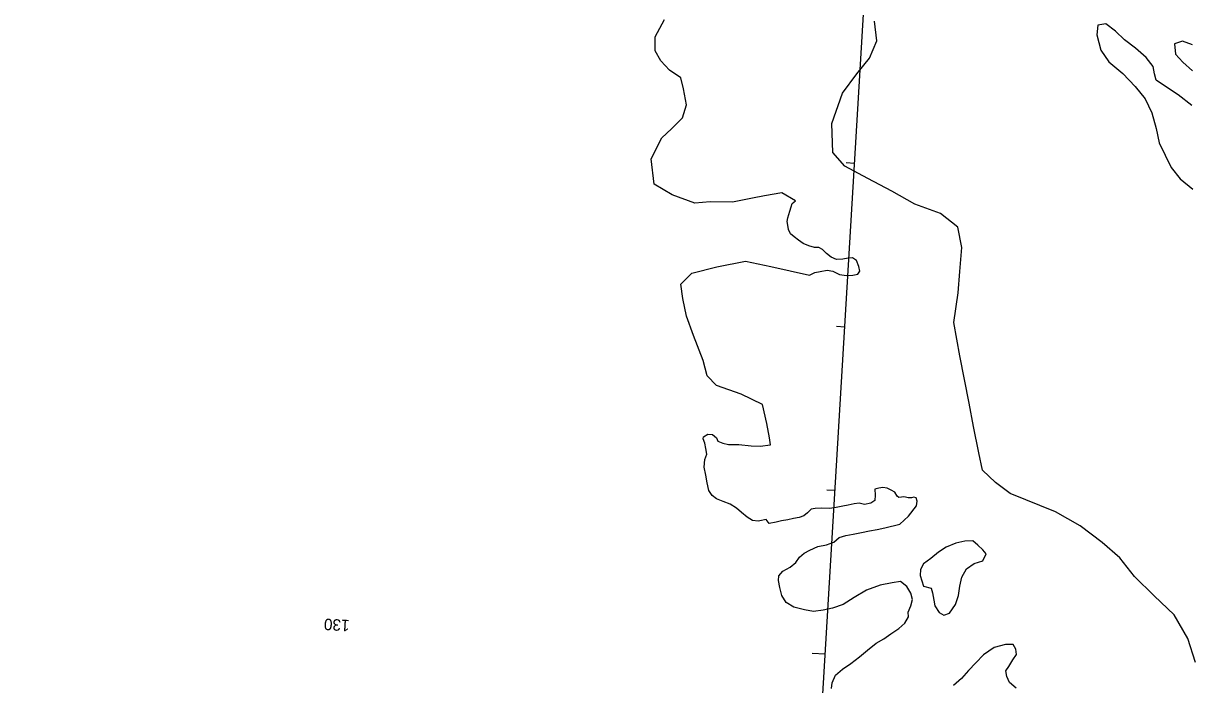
# Model space of a CAD drawing. Extents: x 3040896 to 3051146, y 687568 to 732976.
# Drawn here: x 3047629 to 3048342, y 701140 to 701544 of the extents above; entities that cross this region are included whole.
import ezdxf

# ---------------------------------------------------------------- set-up
doc = ezdxf.new("R2010")
doc.units = 0
for name, color, linetype in [('Default', 7, 'Continuous'), ('Exist Hydro Stream or Body of Water', 7, 'Continuous'), ('Exist Vegetation Hedge Row', 7, 'Continuous'), ('Prop Horizontal Alignment', 7, 'Continuous'), ('Prop Horizontal Alignment Tick Label', 7, 'Continuous'), ('Prop Horizontal Alignment Tick Large', 7, 'Continuous'), ('Prop Horizontal Alignment Tick Small', 7, 'Continuous')]:
    doc.layers.add(name, color=color, linetype=linetype)

msp = doc.modelspace()

# ---------------------------------------------------------------- linework, layer by layer
at = {"layer": 'Default'}
msp.add_line((3047629.08, 692967.36), (3048162.11, 701885.71), dxfattribs=at)
at = {"layer": 'Exist Hydro Stream or Body of Water'}
for points in [[(3048100.56, 701435.22), (3048092.21, 701440.04), (3048081.65, 701438.22), (3048074.24, 701436.79), (3048062.14, 701434.45), (3048048.52, 701434.6), (3048038.96, 701433.84), (3048025.14, 701438.98), (3048014.23, 701445.49), (3048012.39, 701460.95), (3048018.92, 701473.73), (3048024.73, 701479.22), (3048031.51, 701485.93), (3048034.01, 701493.89), (3048032.12, 701503.67), (3048030.5, 701510.34), (3048023.66, 701514.97), (3048018.27, 701520.58), (3048014.94, 701526.76), (3048014.92, 701535.37), (3048020.58, 701545.85)], [(3048109.13, 701389.87), (3048112.41, 701391.55), (3048115.6, 701392.19), (3048119.76, 701393), (3048123.27, 701392.25), (3048127.3, 701390.33), (3048131.71, 701389.67), (3048135.63, 701389.96), (3048138.59, 701390.52), (3048139.8, 701392.24), (3048139.24, 701395.11), (3048137.79, 701398.77), (3048135.4, 701400.36), (3048132.73, 701400.32), (3048129.37, 701399.69), (3048125.59, 701399.38), (3048122.34, 701400.92), (3048119.45, 701403.02), (3048117.11, 701405.53), (3048114.76, 701406.79), (3048112.12, 701406.81), (3048108.7, 701407.71), (3048105.27, 701409.3), (3048102.27, 701411.16), (3048099.62, 701413.25), (3048097.38, 701415.09), (3048096.35, 701417.76), (3048095.86, 701420.31), (3048095.42, 701422.58), (3048095.83, 701424.77), (3048096.41, 701426.91), (3048097.11, 701428.95), (3048097.83, 701431.56), (3048098.59, 701433.61), (3048100.56, 701435.22)], [(3048085.26, 701286.37), (3048084.65, 701290.67), (3048082.96, 701299.4), (3048080.39, 701311.02), (3048067.29, 701317.27), (3048052.2, 701322.48), (3048046.63, 701328.45), (3048044.23, 701337.75), (3048038.18, 701353), (3048033.87, 701364.83), (3048031.77, 701375.71), (3048030.41, 701384.45), (3048037.19, 701391.11), (3048052.59, 701395.01), (3048069.95, 701398.37), (3048085.41, 701395.14), (3048109.13, 701389.87)], [(3048044.08, 701290.05), (3048044.42, 701291.32), (3048047.09, 701292.85), (3048049.87, 701292.74), (3048052.22, 701290.6), (3048053.06, 701288.57), (3048056.1, 701287.37), (3048059.56, 701286.56), (3048065.9, 701286.49), (3048073.55, 701285.79), (3048079.04, 701285.45), (3048085.26, 701286.37)], [(3048079.7, 701240.22), (3048077.76, 701239.77), (3048074.35, 701240.23), (3048070.96, 701242.26), (3048067.52, 701245.03), (3048064.51, 701247.76), (3048060.61, 701250.08), (3048056.27, 701251.84), (3048052.28, 701253.32), (3048049.56, 701255.37), (3048047.61, 701258.52), (3048046.62, 701263.08), (3048045.72, 701267.76), (3048044.83, 701272.74), (3048045.18, 701277.46), (3048046.4, 701280.64), (3048045.76, 701284.19), (3048045.14, 701287.37), (3048044.08, 701290.05)], [(3048174.77, 701251.97), (3048174.26, 701254.04), (3048172.84, 701254.35), (3048171.42, 701254.07), (3048169.32, 701253.97), (3048167.77, 701254.48), (3048166.75, 701254.65), (3048165.22, 701254.36), (3048163.69, 701254.25), (3048162.5, 701255.1), (3048161.17, 701257.44), (3048158.93, 701258.77), (3048156.41, 701259.95), (3048153.82, 701260.36), (3048151.38, 701259.98), (3048148.97, 701259.27), (3048149.09, 701255.73), (3048148.9, 701252.31), (3048146.59, 701250.67), (3048142.7, 701249.93), (3048139.47, 701250.78), (3048136.39, 701250.34), (3048132.61, 701249.61), (3048129.33, 701248.97), (3048125.29, 701248.19), (3048121.44, 701247.47), (3048116.23, 701247.7), (3048112.49, 701247.56), (3048110.08, 701247.19), (3048107.8, 701244.88), (3048105.68, 701243.02), (3048102.72, 701241.99), (3048099.24, 701241.32), (3048095.78, 701240.65), (3048091.99, 701239.92), (3048088.66, 701239.21), (3048084.41, 701238.43), (3048082.55, 701240.73), (3048081.68, 701240.6), (3048079.74, 701240.24), (3048079.7, 701240.22)], [(3048122.45, 701137.56), (3048122.86, 701141.19), (3048125.01, 701145.78), (3048129.19, 701149.49), (3048134.21, 701152.84), (3048139.6, 701156.96), (3048144.52, 701160.96), (3048149.72, 701165.3), (3048154.36, 701168), (3048158.78, 701171.09), (3048163.52, 701174.29), (3048167.21, 701177.61), (3048169.57, 701181.41), (3048169.33, 701184.22), (3048170.96, 701188.05), (3048172.01, 701191.95), (3048170.85, 701195.81), (3048168.42, 701199.82), (3048164.59, 701202.93), (3048159.63, 701202.09), (3048152.29, 701200.66), (3048143.93, 701197.73), (3048136.28, 701193.13), (3048129.63, 701189), (3048123.17, 701186.61), (3048117.37, 701185.48), (3048111.47, 701184.72), (3048106.07, 701185.57), (3048099.54, 701187.26), (3048094.89, 701190.08), (3048092.18, 701194.5), (3048090.97, 701199.22), (3048090.14, 701203.47), (3048090.37, 701206.4), (3048092.84, 701209.31), (3048097.18, 701211.79), (3048100.7, 701214.59), (3048102.98, 701217.85), (3048105.82, 701220.34), (3048109.35, 701222.05), (3048114.08, 701224.22), (3048119.38, 701225.33), (3048123.89, 701227), (3048127.2, 701229.89), (3048131.18, 701230.94), (3048135.8, 701231.85), (3048140.83, 701232.83), (3048145.8, 701233.8), (3048150.4, 701234.7), (3048155.17, 701235.63), (3048164.25, 701237.89), (3048169.62, 701242.75), (3048174.5, 701249.21), (3048174.77, 701251.97)], [(3048178.7, 701200.19), (3048183.36, 701198.9), (3048184.13, 701195.97), (3048184.98, 701191.64), (3048185.69, 701188.04), (3048188.29, 701184.1), (3048191.1, 701182.35), (3048194.49, 701183.55), (3048198.29, 701188.9), (3048200.08, 701194.32), (3048200.81, 701200.11), (3048202.11, 701205.61), (3048204.85, 701210.68), (3048209.57, 701213.94), (3048214.91, 701215.49), (3048217, 701219.75), (3048214.93, 701222.27), (3048211.95, 701225.19), (3048208.89, 701227.67), (3048203.92, 701227.48), (3048198.47, 701226.42), (3048192.45, 701223.94), (3048187.87, 701220.92), (3048183.22, 701217.08), (3048178.73, 701213.79), (3048176.94, 701210.31), (3048176.56, 701206.54), (3048178.7, 701200.19)], [(3048235.16, 701137.87), (3048231.13, 701141.38), (3048229.58, 701144.89), (3048228.94, 701148.44), (3048230.76, 701151.13), (3048233.24, 701155.12), (3048235.46, 701158.4), (3048235, 701161.68), (3048233.51, 701164.54), (3048228.68, 701164.52), (3048221.74, 701162.76), (3048215.4, 701158.18), (3048210.61, 701153.33), (3048206.17, 701148.61), (3048201.81, 701143.86), (3048197.09, 701139.53)]]:
    msp.add_lwpolyline(points, dxfattribs=at)
at = {"layer": 'Exist Vegetation Hedge Row'}
for points in [[(3048231.61, 701256.68), (3048222.66, 701263.46), (3048214.67, 701270.92), (3048212.37, 701281.44), (3048209.25, 701297.59), (3048206.55, 701311.8), (3048203.77, 701326.21), (3048200.81, 701340.7), (3048197.15, 701361.05), (3048199.83, 701379.08), (3048200.78, 701392.2), (3048202.05, 701406.79), (3048199.67, 701419.1), (3048189.11, 701427.48), (3048173.47, 701433.3), (3048159.42, 701441.06), (3048144.66, 701448.84), (3048130.55, 701456.37), (3048123.27, 701464.68), (3048122.78, 701482.42), (3048129.24, 701500.97), (3048138.02, 701512.81), (3048145.78, 701522.39), (3048150.28, 701532.97), (3048148.74, 701544.89)], [(3048342.47, 701493.35), (3048334.21, 701499.93), (3048327.06, 701504.61), (3048320.65, 701508.81), (3048319.82, 701512.84), (3048318.96, 701517.28), (3048314.67, 701522.68), (3048308.07, 701528.38), (3048301.35, 701533.42), (3048295.95, 701538.74), (3048289.99, 701543.32), (3048285.04, 701542.41), (3048284.46, 701536.45), (3048287.03, 701527.16), (3048291.93, 701520.04), (3048300.37, 701512.9), (3048307.87, 701505.03), (3048314.05, 701497.56), (3048318.06, 701488.92), (3048320.73, 701479.48), (3048322.63, 701470.7), (3048326.27, 701463.15), (3048329.85, 701455.63), (3048335.35, 701448.76), (3048343.22, 701442.44)], [(3048342.83, 701530.38), (3048336.86, 701532.68), (3048332.03, 701531.14), (3048332.46, 701524.83), (3048337.11, 701519.87), (3048342.97, 701514.59)], [(3048344.76, 701153.45), (3048340.15, 701168.2), (3048331.74, 701182.63), (3048319.56, 701194.14), (3048307.48, 701206.02), (3048298.48, 701217.33), (3048287.72, 701226.82), (3048274.43, 701236.98), (3048259.35, 701245.48), (3048231.61, 701256.68)]]:
    msp.add_lwpolyline(points, dxfattribs=at)
at = {"layer": 'Prop Horizontal Alignment'}
msp.add_line((3047629.08, 692967.36), (3048162.11, 701885.71), dxfattribs=at)
at = {"layer": 'Prop Horizontal Alignment Tick Large'}
msp.add_line((3048118.65, 701158.6), (3048110.67, 701159.07), dxfattribs=at)
at = {"layer": 'Prop Horizontal Alignment Tick Small'}
for p, q in [((3048136.55, 701458.06), (3048131.56, 701458.36)), ((3048130.59, 701358.24), (3048125.59, 701358.54)), ((3048124.62, 701258.42), (3048119.63, 701258.72))]:
    msp.add_line(p, q, dxfattribs=at)

# ---------------------------------------------------------------- texts
at = {"layer": 'Prop Horizontal Alignment Tick Label'}
msp.add_text('130', height=7, rotation=176.57962, dxfattribs=at).set_placement((3047828.43, 701179.45))

doc.saveas('drawing.dxf')
